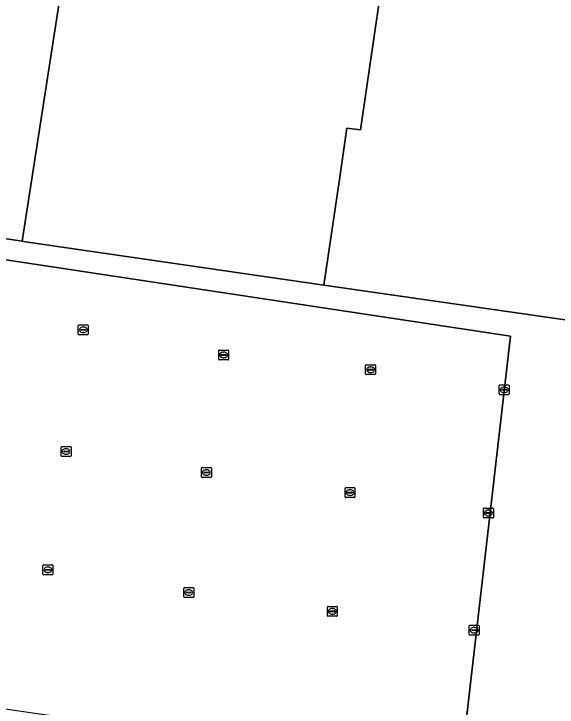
# Model space of a CAD drawing. Extents: x 163683 to 164494, y 382709 to 383872.
# Drawn here: x 163849.6 to 163904.3, y 382819.4 to 382889.2 of the extents above; entities that cross this region are included whole.
import ezdxf

# ---------------------------------------------------------------- set-up
doc = ezdxf.new("R2010")
doc.units = 0
for name, color, linetype in [('IMGEO_Erf', 7, 'Continuous'), ('IMGEO_Groenvoorziening', 7, 'Continuous'), ('IMGEO_Hek', 7, 'Continuous'), ('IMGEO_Kolk', 7, 'Continuous'), ('IMGEO_Pand', 7, 'Continuous'), ('IMGEO_Parkeervlak_open', 7, 'Continuous')]:
    doc.layers.add(name, color=color, linetype=linetype)

msp = doc.modelspace()

# ---------------------------------------------------------------- linework, layer by layer
at = {"layer": 'IMGEO_Erf'}
msp.add_lwpolyline([(163855.103, 382896.387), (163850.464, 382866.285), (163850.77, 382866.239), (163880.827, 382861.884), (163882.409, 382872.745), (163883.129, 382877.692), (163884.497, 382877.503), (163886.72, 382892.723)], dxfattribs=at)
at = {"layer": 'IMGEO_Groenvoorziening'}
for points in [[(164000, 382844.709), (163948.745, 382852.096), (163917.731, 382856.565), (163880.827, 382861.884), (163850.77, 382866.239), (163850.464, 382866.285), (163830.965, 382869.227), (163833.621, 382887.204), (163833.333, 382887.247), (163823.989, 382888.588), (163821.09, 382869.088), (163813.853, 382820.4)], [(163817.88, 382794.981), (163821.21, 382819.312), (163821.7, 382823.151), (163827.45, 382868.204), (163843.724, 382865.941), (163843.665, 382865.178), (163899.608, 382856.734), (163894.668, 382813.909), (163918.686, 382810.28), (163917.44, 382801.77), (163916.434, 382794.901), (163913.716, 382776.342), (163963.219, 382769), (163969.79, 382773.129), (163963.925, 382773.95), (163946.018, 382776.6), (163945.795, 382775.095), (163943.155, 382775.495), (163938.215, 382776.242), (163938.417, 382777.605), (163940.289, 382790.255)]]:
    msp.add_lwpolyline(points, dxfattribs=at)
at = {"layer": 'IMGEO_Hek'}
msp.add_lwpolyline([(163880.827, 382861.884), (163850.77, 382866.239), (163850.464, 382866.285)], dxfattribs=at)
at = {"layer": 'IMGEO_Kolk'}
for p, q in [((163856.098, 382856.955), (163856.098, 382857.807)), ((163856.173, 382857.881), (163857.025, 382857.881)), ((163856.357, 382857.375), (163856.357, 382857.387)), ((163856.795, 382857.338), (163856.397, 382857.338)), ((163856.4, 382857.424), (163856.798, 382857.424)), ((163856.586, 382857.661), (163856.611, 382857.661)), ((163856.841, 382857.387), (163856.841, 382857.375)), ((163857.099, 382857.807), (163857.099, 382856.955)), ((163857.025, 382856.881), (163856.173, 382856.881)), ((163856.609, 382857.101), (163856.584, 382857.101)), ((163870.234, 382854.418), (163870.234, 382855.27)), ((163870.309, 382855.344), (163871.161, 382855.344)), ((163871.235, 382855.27), (163871.235, 382854.418)), ((163870.493, 382854.838), (163870.493, 382854.85)), ((163870.931, 382854.801), (163870.533, 382854.801)), ((163870.536, 382854.887), (163870.934, 382854.887)), ((163870.745, 382854.564), (163870.72, 382854.564)), ((163870.722, 382855.124), (163870.747, 382855.124)), ((163870.977, 382854.85), (163870.977, 382854.838)), ((163871.161, 382854.344), (163870.309, 382854.344)), ((163885.017, 382852.936), (163885.017, 382853.788)), ((163885.092, 382853.862), (163885.944, 382853.862)), ((163886.018, 382853.788), (163886.018, 382852.936)), ((163885.276, 382853.356), (163885.276, 382853.368)), ((163885.714, 382853.319), (163885.316, 382853.319)), ((163885.319, 382853.405), (163885.717, 382853.405)), ((163885.505, 382853.642), (163885.53, 382853.642)), ((163885.76, 382853.368), (163885.76, 382853.356)), ((163885.944, 382852.862), (163885.092, 382852.862)), ((163885.528, 382853.082), (163885.503, 382853.082)), ((163898.468, 382850.916), (163898.468, 382851.768)), ((163898.543, 382851.842), (163899.395, 382851.842)), ((163899.469, 382851.768), (163899.469, 382850.916)), ((163898.727, 382851.336), (163898.727, 382851.348)), ((163899.165, 382851.299), (163898.767, 382851.299)), ((163898.77, 382851.385), (163899.168, 382851.385)), ((163898.979, 382851.062), (163898.954, 382851.062)), ((163898.956, 382851.622), (163898.981, 382851.622)), ((163899.211, 382851.348), (163899.211, 382851.336)), ((163899.395, 382850.842), (163898.543, 382850.842)), ((163854.372, 382844.697), (163854.372, 382845.549)), ((163854.447, 382845.623), (163855.299, 382845.623)), ((163855.373, 382845.549), (163855.373, 382844.697)), ((163854.631, 382845.117), (163854.631, 382845.129)), ((163855.069, 382845.08), (163854.671, 382845.08)), ((163854.674, 382845.166), (163855.072, 382845.166)), ((163854.883, 382844.843), (163854.858, 382844.843)), ((163854.86, 382845.403), (163854.885, 382845.403)), ((163855.115, 382845.129), (163855.115, 382845.117)), ((163855.299, 382844.623), (163854.447, 382844.623)), ((163868.495, 382842.591), (163868.495, 382843.443)), ((163868.57, 382843.517), (163869.422, 382843.517)), ((163869.496, 382843.443), (163869.496, 382842.591)), ((163868.754, 382843.011), (163868.754, 382843.023)), ((163869.192, 382842.974), (163868.794, 382842.974)), ((163868.797, 382843.06), (163869.195, 382843.06)), ((163869.006, 382842.737), (163868.981, 382842.737)), ((163868.983, 382843.297), (163869.008, 382843.297)), ((163869.238, 382843.023), (163869.238, 382843.011)), ((163869.422, 382842.517), (163868.57, 382842.517)), ((163882.948, 382840.563), (163882.948, 382841.415)), ((163883.023, 382841.489), (163883.875, 382841.489)), ((163883.436, 382841.269), (163883.461, 382841.269)), ((163883.949, 382841.415), (163883.949, 382840.563)), ((163883.207, 382840.983), (163883.207, 382840.995)), ((163883.645, 382840.946), (163883.247, 382840.946)), ((163883.25, 382841.032), (163883.648, 382841.032)), ((163883.459, 382840.709), (163883.434, 382840.709)), ((163883.691, 382840.995), (163883.691, 382840.983)), ((163883.875, 382840.489), (163883.023, 382840.489)), ((163896.877, 382838.51), (163896.877, 382839.362)), ((163896.952, 382839.436), (163897.804, 382839.436)), ((163897.365, 382839.216), (163897.39, 382839.216)), ((163897.878, 382839.362), (163897.878, 382838.51)), ((163897.804, 382838.436), (163896.952, 382838.436)), ((163897.136, 382838.93), (163897.136, 382838.942)), ((163897.574, 382838.893), (163897.176, 382838.893)), ((163897.179, 382838.979), (163897.577, 382838.979)), ((163897.388, 382838.656), (163897.363, 382838.656)), ((163897.62, 382838.942), (163897.62, 382838.93)), ((163852.544, 382832.794), (163852.544, 382833.646)), ((163852.619, 382833.72), (163853.471, 382833.72)), ((163853.545, 382833.646), (163853.545, 382832.794)), ((163852.803, 382833.214), (163852.803, 382833.226)), ((163853.241, 382833.177), (163852.843, 382833.177)), ((163852.846, 382833.263), (163853.244, 382833.263)), ((163853.055, 382832.94), (163853.03, 382832.94)), ((163853.032, 382833.5), (163853.057, 382833.5)), ((163853.287, 382833.226), (163853.287, 382833.214)), ((163853.471, 382832.72), (163852.619, 382832.72)), ((163866.718, 382830.51), (163866.718, 382831.362)), ((163866.793, 382831.436), (163867.645, 382831.436)), ((163866.977, 382830.93), (163866.977, 382830.942)), ((163867.415, 382830.893), (163867.017, 382830.893)), ((163867.02, 382830.979), (163867.418, 382830.979)), ((163867.206, 382831.216), (163867.231, 382831.216)), ((163867.461, 382830.942), (163867.461, 382830.93)), ((163867.719, 382831.362), (163867.719, 382830.51)), ((163867.645, 382830.436), (163866.793, 382830.436)), ((163867.229, 382830.656), (163867.204, 382830.656)), ((163881.171, 382828.609), (163881.171, 382829.461)), ((163881.246, 382829.535), (163882.098, 382829.535)), ((163882.172, 382829.461), (163882.172, 382828.609)), ((163881.43, 382829.029), (163881.43, 382829.041)), ((163881.868, 382828.992), (163881.47, 382828.992)), ((163881.473, 382829.078), (163881.871, 382829.078)), ((163881.682, 382828.755), (163881.657, 382828.755)), ((163881.659, 382829.315), (163881.684, 382829.315)), ((163881.914, 382829.041), (163881.914, 382829.029)), ((163882.098, 382828.535), (163881.246, 382828.535)), ((163895.446, 382826.717), (163895.446, 382827.569)), ((163895.521, 382827.643), (163896.373, 382827.643)), ((163895.934, 382827.423), (163895.959, 382827.423)), ((163896.447, 382827.569), (163896.447, 382826.717)), ((163896.373, 382826.643), (163895.521, 382826.643)), ((163895.705, 382827.137), (163895.705, 382827.149)), ((163896.143, 382827.1), (163895.745, 382827.1)), ((163895.748, 382827.186), (163896.146, 382827.186)), ((163895.957, 382826.863), (163895.932, 382826.863)), ((163896.189, 382827.149), (163896.189, 382827.137))]:
    msp.add_line(p, q, dxfattribs=at)
for points in [[(163856.098, 382856.955), (163856.098, 382857.807)], [(163856.173, 382857.881), (163857.025, 382857.881)], [(163857.099, 382857.807), (163857.099, 382856.955)], [(163857.025, 382856.881), (163856.173, 382856.881)], [(163870.234, 382854.418), (163870.234, 382855.27)], [(163870.309, 382855.344), (163871.161, 382855.344)], [(163871.235, 382855.27), (163871.235, 382854.418)], [(163871.161, 382854.344), (163870.309, 382854.344)], [(163885.017, 382852.936), (163885.017, 382853.788)], [(163885.092, 382853.862), (163885.944, 382853.862)], [(163886.018, 382853.788), (163886.018, 382852.936)], [(163885.944, 382852.862), (163885.092, 382852.862)], [(163898.468, 382850.916), (163898.468, 382851.768)], [(163898.543, 382851.842), (163899.395, 382851.842)], [(163899.469, 382851.768), (163899.469, 382850.916)], [(163899.395, 382850.842), (163898.543, 382850.842)], [(163854.372, 382844.697), (163854.372, 382845.549)], [(163854.447, 382845.623), (163855.299, 382845.623)], [(163855.373, 382845.549), (163855.373, 382844.697)], [(163855.299, 382844.623), (163854.447, 382844.623)], [(163868.495, 382842.591), (163868.495, 382843.443)], [(163868.57, 382843.517), (163869.422, 382843.517)], [(163869.496, 382843.443), (163869.496, 382842.591)], [(163869.422, 382842.517), (163868.57, 382842.517)], [(163882.948, 382840.563), (163882.948, 382841.415)], [(163883.023, 382841.489), (163883.875, 382841.489)], [(163883.949, 382841.415), (163883.949, 382840.563)], [(163883.875, 382840.489), (163883.023, 382840.489)], [(163896.877, 382838.51), (163896.877, 382839.362)], [(163896.952, 382839.436), (163897.804, 382839.436)], [(163897.878, 382839.362), (163897.878, 382838.51)], [(163897.804, 382838.436), (163896.952, 382838.436)], [(163852.544, 382832.794), (163852.544, 382833.646)], [(163852.619, 382833.72), (163853.471, 382833.72)], [(163853.545, 382833.646), (163853.545, 382832.794)], [(163853.471, 382832.72), (163852.619, 382832.72)], [(163866.718, 382830.51), (163866.718, 382831.362)], [(163866.793, 382831.436), (163867.645, 382831.436)], [(163867.719, 382831.362), (163867.719, 382830.51)], [(163867.645, 382830.436), (163866.793, 382830.436)], [(163881.171, 382828.609), (163881.171, 382829.461)], [(163881.246, 382829.535), (163882.098, 382829.535)], [(163882.172, 382829.461), (163882.172, 382828.609)], [(163882.098, 382828.535), (163881.246, 382828.535)], [(163895.446, 382826.717), (163895.446, 382827.569)], [(163895.521, 382827.643), (163896.373, 382827.643)], [(163896.447, 382827.569), (163896.447, 382826.717)], [(163896.373, 382826.643), (163895.521, 382826.643)]]:
    msp.add_lwpolyline(points, dxfattribs=at)
for centre, radius, start, end in [((163856.175, 382857.805), 0.0765, 91.55205, 178.44795), ((163856.175, 382857.805), 0.0765, 91.55205, 178.44795), ((163856.397, 382857.384), 0.0403, 85.87752, 175.75265), ((163856.394, 382857.374), 0.0366, 178.93798, 274.71019), ((163856.798, 382857.381), 0.043, 264.86636, 352.45326), ((163856.802, 382857.386), 0.0386, 1.73085, 96.63898), ((163857.023, 382857.805), 0.0765, 1.55205, 88.44795), ((163857.023, 382857.805), 0.0765, 1.55205, 88.44795), ((163856.175, 382856.957), 0.0765, 181.55205, 268.44795), ((163856.175, 382856.957), 0.0765, 181.55205, 268.44795), ((163857.023, 382856.957), 0.0765, 271.55205, 358.44795), ((163857.023, 382856.957), 0.0765, 271.55205, 358.44795), ((163870.311, 382855.268), 0.0765, 91.55205, 178.44795), ((163870.311, 382855.268), 0.0765, 91.55205, 178.44795), ((163871.159, 382855.268), 0.0765, 1.55205, 88.44795), ((163871.159, 382855.268), 0.0765, 1.55205, 88.44795), ((163870.533, 382854.847), 0.0403, 85.87752, 175.75265), ((163870.53, 382854.837), 0.0366, 178.93798, 274.71019), ((163870.934, 382854.844), 0.043, 264.86636, 352.45326), ((163870.938, 382854.849), 0.0386, 1.73085, 96.63898), ((163870.311, 382854.42), 0.0765, 181.55205, 268.44795), ((163870.311, 382854.42), 0.0765, 181.55205, 268.44795), ((163871.159, 382854.42), 0.0765, 271.55205, 358.44795), ((163871.159, 382854.42), 0.0765, 271.55205, 358.44795), ((163885.094, 382853.786), 0.0765, 91.55205, 178.44795), ((163885.094, 382853.786), 0.0765, 91.55205, 178.44795), ((163885.942, 382853.786), 0.0765, 1.55205, 88.44795), ((163885.942, 382853.786), 0.0765, 1.55205, 88.44795), ((163885.316, 382853.365), 0.0403, 85.87752, 175.75265), ((163885.313, 382853.355), 0.0366, 178.93798, 274.71019), ((163885.717, 382853.362), 0.043, 264.86636, 352.45326), ((163885.721, 382853.367), 0.0386, 1.73085, 96.63898), ((163885.094, 382852.938), 0.0765, 181.55205, 268.44795), ((163885.094, 382852.938), 0.0765, 181.55205, 268.44795), ((163885.942, 382852.938), 0.0765, 271.55205, 358.44795), ((163885.942, 382852.938), 0.0765, 271.55205, 358.44795), ((163898.545, 382851.766), 0.0765, 91.55205, 178.44795), ((163898.545, 382851.766), 0.0765, 91.55205, 178.44795), ((163899.393, 382851.766), 0.0765, 1.55205, 88.44795), ((163899.393, 382851.766), 0.0765, 1.55205, 88.44795), ((163898.767, 382851.345), 0.0403, 85.87752, 175.75265), ((163898.764, 382851.335), 0.0366, 178.93798, 274.71019), ((163899.168, 382851.342), 0.043, 264.86636, 352.45326), ((163899.172, 382851.347), 0.0386, 1.73085, 96.63898), ((163898.545, 382850.918), 0.0765, 181.55205, 268.44795), ((163898.545, 382850.918), 0.0765, 181.55205, 268.44795), ((163899.393, 382850.918), 0.0765, 271.55205, 358.44795), ((163899.393, 382850.918), 0.0765, 271.55205, 358.44795), ((163854.449, 382845.547), 0.0765, 91.55205, 178.44795), ((163854.449, 382845.547), 0.0765, 91.55205, 178.44795), ((163855.297, 382845.547), 0.0765, 1.55205, 88.44795), ((163855.297, 382845.547), 0.0765, 1.55205, 88.44795), ((163854.671, 382845.126), 0.0403, 85.87752, 175.75265), ((163854.668, 382845.116), 0.0366, 178.93798, 274.71019), ((163855.072, 382845.123), 0.043, 264.86636, 352.45326), ((163855.076, 382845.128), 0.0386, 1.73085, 96.63898), ((163854.449, 382844.699), 0.0765, 181.55205, 268.44795), ((163854.449, 382844.699), 0.0765, 181.55205, 268.44795), ((163855.297, 382844.699), 0.0765, 271.55205, 358.44795), ((163855.297, 382844.699), 0.0765, 271.55205, 358.44795), ((163868.572, 382843.441), 0.0765, 91.55205, 178.44795), ((163868.572, 382843.441), 0.0765, 91.55205, 178.44795), ((163869.42, 382843.441), 0.0765, 1.55205, 88.44795), ((163869.42, 382843.441), 0.0765, 1.55205, 88.44795), ((163868.794, 382843.02), 0.0403, 85.87752, 175.75265), ((163868.791, 382843.01), 0.0366, 178.93798, 274.71019), ((163869.195, 382843.017), 0.043, 264.86636, 352.45326), ((163869.199, 382843.022), 0.0386, 1.73085, 96.63898), ((163868.572, 382842.593), 0.0765, 181.55205, 268.44795), ((163868.572, 382842.593), 0.0765, 181.55205, 268.44795), ((163869.42, 382842.593), 0.0765, 271.55205, 358.44795), ((163869.42, 382842.593), 0.0765, 271.55205, 358.44795), ((163883.025, 382841.413), 0.0765, 91.55205, 178.44795), ((163883.025, 382841.413), 0.0765, 91.55205, 178.44795), ((163883.873, 382841.413), 0.0765, 1.55205, 88.44795), ((163883.873, 382841.413), 0.0765, 1.55205, 88.44795), ((163883.025, 382840.565), 0.0765, 181.55205, 268.44795), ((163883.025, 382840.565), 0.0765, 181.55205, 268.44795), ((163883.247, 382840.992), 0.0403, 85.87752, 175.75265), ((163883.244, 382840.982), 0.0366, 178.93798, 274.71019), ((163883.648, 382840.989), 0.043, 264.86636, 352.45326), ((163883.652, 382840.994), 0.0386, 1.73085, 96.63898), ((163883.873, 382840.565), 0.0765, 271.55205, 358.44795), ((163883.873, 382840.565), 0.0765, 271.55205, 358.44795), ((163896.954, 382839.36), 0.0765, 91.55205, 178.44795), ((163896.954, 382839.36), 0.0765, 91.55205, 178.44795), ((163897.802, 382839.36), 0.0765, 1.55205, 88.44795), ((163897.802, 382839.36), 0.0765, 1.55205, 88.44795), ((163896.954, 382838.512), 0.0765, 181.55205, 268.44795), ((163896.954, 382838.512), 0.0765, 181.55205, 268.44795), ((163897.176, 382838.939), 0.0403, 85.87752, 175.75265), ((163897.173, 382838.929), 0.0366, 178.93798, 274.71019), ((163897.577, 382838.936), 0.043, 264.86636, 352.45326), ((163897.581, 382838.941), 0.0386, 1.73085, 96.63898), ((163897.802, 382838.512), 0.0765, 271.55205, 358.44795), ((163897.802, 382838.512), 0.0765, 271.55205, 358.44795), ((163852.621, 382833.644), 0.0765, 91.55205, 178.44795), ((163852.621, 382833.644), 0.0765, 91.55205, 178.44795), ((163853.469, 382833.644), 0.0765, 1.55205, 88.44795), ((163853.469, 382833.644), 0.0765, 1.55205, 88.44795), ((163852.843, 382833.223), 0.0403, 85.87752, 175.75265), ((163852.84, 382833.213), 0.0366, 178.93798, 274.71019), ((163853.244, 382833.22), 0.043, 264.86636, 352.45326), ((163853.248, 382833.225), 0.0386, 1.73085, 96.63898), ((163852.621, 382832.796), 0.0765, 181.55205, 268.44795), ((163852.621, 382832.796), 0.0765, 181.55205, 268.44795), ((163853.469, 382832.796), 0.0765, 271.55205, 358.44795), ((163853.469, 382832.796), 0.0765, 271.55205, 358.44795), ((163866.795, 382831.36), 0.0765, 91.55205, 178.44795), ((163866.795, 382831.36), 0.0765, 91.55205, 178.44795), ((163867.017, 382830.939), 0.0403, 85.87752, 175.75265), ((163867.014, 382830.929), 0.0366, 178.93798, 274.71019), ((163867.418, 382830.936), 0.043, 264.86636, 352.45326), ((163867.422, 382830.941), 0.0386, 1.73085, 96.63898), ((163867.643, 382831.36), 0.0765, 1.55205, 88.44795), ((163867.643, 382831.36), 0.0765, 1.55205, 88.44795), ((163866.795, 382830.512), 0.0765, 181.55205, 268.44795), ((163866.795, 382830.512), 0.0765, 181.55205, 268.44795), ((163867.643, 382830.512), 0.0765, 271.55205, 358.44795), ((163867.643, 382830.512), 0.0765, 271.55205, 358.44795), ((163881.248, 382829.459), 0.0765, 91.55205, 178.44795), ((163881.248, 382829.459), 0.0765, 91.55205, 178.44795), ((163882.096, 382829.459), 0.0765, 1.55205, 88.44795), ((163882.096, 382829.459), 0.0765, 1.55205, 88.44795), ((163881.47, 382829.038), 0.0403, 85.87752, 175.75265), ((163881.467, 382829.028), 0.0366, 178.93798, 274.71019), ((163881.871, 382829.035), 0.043, 264.86636, 352.45326), ((163881.875, 382829.04), 0.0386, 1.73085, 96.63898), ((163881.248, 382828.611), 0.0765, 181.55205, 268.44795), ((163881.248, 382828.611), 0.0765, 181.55205, 268.44795), ((163882.096, 382828.611), 0.0765, 271.55205, 358.44795), ((163882.096, 382828.611), 0.0765, 271.55205, 358.44795), ((163895.523, 382827.567), 0.0765, 91.55205, 178.44795), ((163895.523, 382827.567), 0.0765, 91.55205, 178.44795), ((163896.371, 382827.567), 0.0765, 1.55205, 88.44795), ((163896.371, 382827.567), 0.0765, 1.55205, 88.44795), ((163895.523, 382826.719), 0.0765, 181.55205, 268.44795), ((163895.523, 382826.719), 0.0765, 181.55205, 268.44795), ((163895.745, 382827.146), 0.0403, 85.87752, 175.75265), ((163895.742, 382827.136), 0.0366, 178.93798, 274.71019), ((163896.146, 382827.143), 0.043, 264.86636, 352.45326), ((163896.15, 382827.148), 0.0386, 1.73085, 96.63898), ((163896.371, 382826.719), 0.0765, 271.55205, 358.44795), ((163896.371, 382826.719), 0.0765, 271.55205, 358.44795)]:
    msp.add_arc(centre, radius, start, end, dxfattribs=at)
for centre, major_axis, ratio, start_param, end_param in [((163856.585, 382857.381), (-0.387, 0.002), 0.722429, 4.712389, 7.853982), ((163856.61, 382857.381), (-0.39, 0.002), 0.717154, 1.570796, 4.712389), ((163870.721, 382854.844), (-0.387, 0.002), 0.722429, 4.712389, 7.853982), ((163870.746, 382854.844), (-0.39, 0.002), 0.717154, 1.570796, 4.712389), ((163885.504, 382853.362), (-0.387, 0.002), 0.722429, 4.712389, 7.853982), ((163885.529, 382853.362), (-0.39, 0.002), 0.717154, 1.570796, 4.712389), ((163898.955, 382851.342), (-0.387, 0.002), 0.722429, 4.712389, 7.853982), ((163898.98, 382851.342), (-0.39, 0.002), 0.717154, 1.570796, 4.712389), ((163854.859, 382845.123), (-0.387, 0.002), 0.722429, 4.712389, 7.853982), ((163854.884, 382845.123), (-0.39, 0.002), 0.717154, 1.570796, 4.712389), ((163868.982, 382843.017), (-0.387, 0.002), 0.722429, 4.712389, 7.853982), ((163869.007, 382843.017), (-0.39, 0.002), 0.717154, 1.570796, 4.712389), ((163883.435, 382840.989), (-0.387, 0.002), 0.722429, 4.712389, 7.853982), ((163883.46, 382840.989), (-0.39, 0.002), 0.717154, 1.570796, 4.712389), ((163897.364, 382838.936), (-0.387, 0.002), 0.722429, 4.712389, 7.853982), ((163897.389, 382838.936), (-0.39, 0.002), 0.717154, 1.570796, 4.712389), ((163853.031, 382833.22), (-0.387, 0.002), 0.722429, 4.712389, 7.853982), ((163853.056, 382833.22), (-0.39, 0.002), 0.717154, 1.570796, 4.712389), ((163867.205, 382830.936), (-0.387, 0.002), 0.722429, 4.712389, 7.853982), ((163867.23, 382830.936), (-0.39, 0.002), 0.717154, 1.570796, 4.712389), ((163881.658, 382829.035), (-0.387, 0.002), 0.722429, 4.712389, 7.853982), ((163881.683, 382829.035), (-0.39, 0.002), 0.717154, 1.570796, 4.712389), ((163895.933, 382827.143), (-0.387, 0.002), 0.722429, 4.712389, 7.853982), ((163895.958, 382827.143), (-0.39, 0.002), 0.717154, 1.570796, 4.712389)]:
    msp.add_ellipse(centre, major_axis=major_axis, ratio=ratio, start_param=start_param, end_param=end_param, dxfattribs=at)
at = {"layer": 'IMGEO_Pand'}
for points in [[(163855.103, 382896.387), (163835.503, 382899.936), (163833.621, 382887.204), (163830.965, 382869.227), (163850.464, 382866.285)], [(163917.731, 382856.565), (163920.248, 382872.441), (163914.398, 382873.277), (163916.567, 382888.528), (163912.866, 382891.394), (163907.711, 382892.144), (163908.123, 382895.2), (163902.973, 382899.267), (163896.743, 382896.84), (163896.27, 382893.82), (163891.181, 382894.499), (163886.72, 382892.723), (163884.497, 382877.503), (163883.129, 382877.692), (163882.409, 382872.745), (163880.827, 382861.884)]]:
    msp.add_lwpolyline(points, close=True, dxfattribs=at)
at = {"layer": 'IMGEO_Parkeervlak_open'}
msp.add_lwpolyline([(163899.608, 382856.734), (163843.665, 382865.178), (163843.724, 382865.941), (163827.45, 382868.204), (163821.7, 382823.151), (163894.45, 382812.566), (163894.668, 382813.909)], close=True, dxfattribs=at)

doc.saveas('drawing.dxf')
